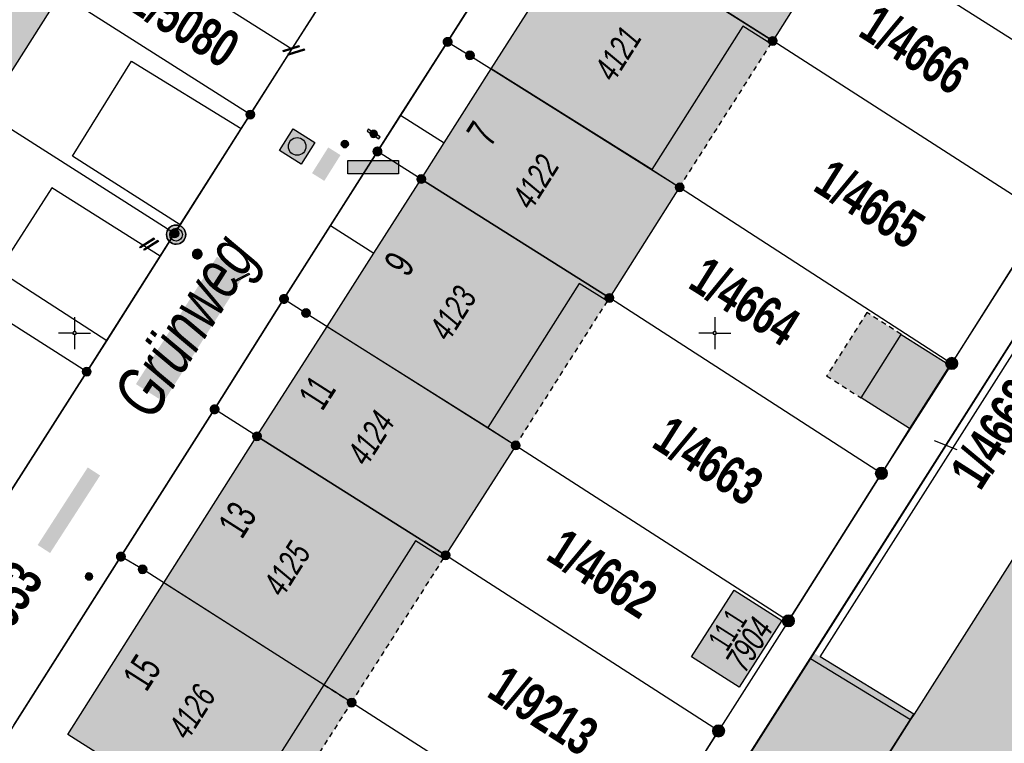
# Model space of a CAD drawing. Header units: metres. Extents: x 2695560 to 2696939, y 1260491 to 1262050.
# Tile 854 of 1005: x 2696224 to 2696262, y 1261609 to 1261637. Entities that reach past the tile are written whole.
import ezdxf

# ---------------------------------------------------------------- set-up
doc = ezdxf.new("R2010")
doc.units = ezdxf.units.M
doc.linetypes.add('AUSGEZOGEN', pattern=[0])
doc.linetypes.add('VERDECKT2_S2', pattern=[0.36, 0.2, -0.16])
for name, color, linetype in [('XR$1$AV_Flächen (EO)', 7, 'AUSGEZOGEN'), ('XR$1$AV_Gebäudeflächen (BB)', 7, 'AUSGEZOGEN'), ('XR$1$AV_Gebäudeflächen (EO)', 7, 'AUSGEZOGEN'), ('XR$1$AV_Gebäudeflächen ut.', 7, 'AUSGEZOGEN'), ('XR$1$AV_Grenzpunkte', 7, 'AUSGEZOGEN'), ('XR$1$AV_Grundstück-Nr.', 7, 'AUSGEZOGEN'), ('XR$1$AV_Haus-Nr.', 7, 'AUSGEZOGEN'), ('XR$1$AV_Hinweislinien', 7, 'AUSGEZOGEN'), ('XR$1$AV_Koordinatennetzpunkte', 7, 'AUSGEZOGEN'), ('XR$1$AV_Linien (BB)', 7, 'AUSGEZOGEN'), ('XR$1$AV_Strassennamen', 7, 'AUSGEZOGEN'), ('XR$1$AV_Versicherung-Nr.', 7, 'AUSGEZOGEN'), ('XR$1$AW_LK_Schachtdeckel', 24, 'AUSGEZOGEN'), ('XR$1$EW_LK_Knoten', 1, 'AUSGEZOGEN'), ('XR$1$GA_LK_Rohrleitungsteil', 32, 'AUSGEZOGEN'), ('XR$1$Liegenschaftsgrenzen', 7, 'AUSGEZOGEN'), ('XR$1$PFAV', 255, 'AUSGEZOGEN'), ('XR$1$PFAW', 255, 'AUSGEZOGEN'), ('XR$1$PFWA', 255, 'AUSGEZOGEN'), ('XR$1$RAEW', 8, 'AUSGEZOGEN'), ('XR$1$WA_LK_Absperrarmatur', 171, 'AUSGEZOGEN'), ('XR$1$WA_LK_Hydrant', 171, 'AUSGEZOGEN'), ('XR$1$WA_LK_Rohrleitungsteil', 171, 'AUSGEZOGEN')]:
    doc.layers.add(name, color=color, linetype=linetype)
doc.styles.add('ARIAL', font='arial.ttf')

# ---------------------------------------------------------------- blocks, each defined once
blk = doc.blocks.new('BAV15')
at = {"layer": 'XR$1$PFAV', "transparency": 33554687}
blk.add_hatch(color=7, dxfattribs=at).paths.add_polyline_path([(0.5, 0), (0.49, 0.101), (0.459, 0.197), (0.41, 0.286), (0.344, 0.362), (0.264, 0.424), (0.174, 0.469), (0.076, 0.494), (-0.025, 0.499), (-0.125, 0.484), (-0.22, 0.449), (-0.306, 0.395), (-0.379, 0.326), (-0.437, 0.243), (-0.477, 0.15), (-0.497, 0.051), (-0.497, -0.051), (-0.477, -0.15), (-0.437, -0.243), (-0.379, -0.326), (-0.306, -0.395), (-0.22, -0.449), (-0.125, -0.484), (-0.025, -0.499), (0.076, -0.494), (0.174, -0.469), (0.264, -0.424), (0.344, -0.362), (0.41, -0.286), (0.459, -0.197), (0.49, -0.101)])
at = {"color": 7, "transparency": 33554687}
for start, end in [(90, 270), (270, 90)]:
    blk.add_arc((0, 0), 0.5, start, end, dxfattribs=at)
at = {"layer": 'XR$1$PFAV', "transparency": 33554687}
blk.add_circle((0, 0), 0.5, dxfattribs=at)
blk = doc.blocks.new('BWAV20')
at = {"true_color": 0x000000, "transparency": 33554687}
blk.add_hatch(color=18, dxfattribs=at).paths.add_polyline_path([(0.167, 0), (0.163, 0.034), (0.153, 0.066), (0.137, 0.095), (0.115, 0.121), (0.088, 0.141), (0.058, 0.156), (0.025, 0.165), (-0.008, 0.166), (-0.042, 0.161), (-0.073, 0.15), (-0.102, 0.132), (-0.126, 0.109), (-0.146, 0.081), (-0.159, 0.05), (-0.166, 0.017), (-0.166, -0.017), (-0.159, -0.05), (-0.146, -0.081), (-0.126, -0.109), (-0.102, -0.132), (-0.073, -0.15), (-0.042, -0.161), (-0.008, -0.166), (0.025, -0.165), (0.058, -0.156), (0.088, -0.141), (0.115, -0.121), (0.137, -0.095), (0.153, -0.066), (0.163, -0.034)])
at = {"layer": 'XR$1$PFAV', "transparency": 33554687}
blk.add_hatch(color=7, dxfattribs=at).paths.add_polyline_path([(0.5, 0), (0.49, 0.101), (0.459, 0.197), (0.41, 0.286), (0.344, 0.362), (0.264, 0.424), (0.174, 0.469), (0.076, 0.494), (-0.025, 0.499), (-0.125, 0.484), (-0.22, 0.449), (-0.306, 0.395), (-0.379, 0.326), (-0.437, 0.243), (-0.477, 0.15), (-0.497, 0.051), (-0.497, -0.051), (-0.477, -0.15), (-0.437, -0.243), (-0.379, -0.326), (-0.306, -0.395), (-0.22, -0.449), (-0.125, -0.484), (-0.025, -0.499), (0.076, -0.494), (0.174, -0.469), (0.264, -0.424), (0.344, -0.362), (0.41, -0.286), (0.459, -0.197), (0.49, -0.101)])
blk = doc.blocks.new('BAV2041')
at = {"color": 7, "transparency": 33554687}
for p, q in [((0, 0.5), (0, 0.05)), ((-0.05, 0), (-0.5, 0)), ((0.05, 0), (0.5, 0)), ((0, -0.05), (0, -0.5))]:
    blk.add_line(p, q, dxfattribs=at)
blk.add_circle((0, 0), 0.05, dxfattribs=at)
for start, end in [(90, 270), (270, 90)]:
    blk.add_arc((0, 0), 0.05, start, end, dxfattribs=at)
blk = doc.blocks.new('BAW2087')
at = {"lineweight": 25, "true_color": 0x000000, "transparency": 33554687}
h = blk.add_hatch(color=18, dxfattribs=at)
h.paths.add_polyline_path([(-0.5, 0.5), (-0.5, -0.5), (0.5, -0.5), (0.5, 0.5)])
h.paths.add_polyline_path([(0.337, -0.069), (0.316, -0.136), (0.282, -0.196), (0.237, -0.249), (0.182, -0.292), (0.119, -0.322), (0.052, -0.34), (-0.017, -0.343), (-0.086, -0.333), (-0.151, -0.309), (-0.21, -0.272), (-0.261, -0.224), (-0.301, -0.167), (-0.328, -0.103), (-0.342, -0.035), (-0.342, 0.035), (-0.328, 0.103), (-0.301, 0.167), (-0.261, 0.224), (-0.21, 0.272), (-0.151, 0.309), (-0.086, 0.333), (-0.017, 0.343), (0.052, 0.34), (0.119, 0.322), (0.182, 0.292), (0.237, 0.249), (0.282, 0.196), (0.316, 0.136), (0.337, 0.069), (0.344, 0)], flags=16)
at = {"layer": 'XR$1$PFAW', "lineweight": 25, "transparency": 33554687}
blk.add_hatch(color=7, dxfattribs=at).paths.add_polyline_path([(0.344, 0), (0.337, 0.069), (0.316, 0.136), (0.282, 0.196), (0.237, 0.249), (0.182, 0.292), (0.119, 0.322), (0.052, 0.34), (-0.017, 0.343), (-0.086, 0.333), (-0.151, 0.309), (-0.21, 0.272), (-0.261, 0.224), (-0.301, 0.167), (-0.328, 0.103), (-0.342, 0.035), (-0.342, -0.035), (-0.328, -0.103), (-0.301, -0.167), (-0.261, -0.224), (-0.21, -0.272), (-0.151, -0.309), (-0.086, -0.333), (-0.017, -0.343), (0.052, -0.34), (0.119, -0.322), (0.182, -0.292), (0.237, -0.249), (0.282, -0.196), (0.316, -0.136), (0.337, -0.069)])
at = {"lineweight": 25, "transparency": 33554687}
for p, q in [((-0.5, 0.5, 0.993), (0.5, 0.5, 0.993)), ((-0.5, -0.5, 0.993), (-0.5, 0.5, 0.993)), ((0.5, 0.5, 0.993), (0.5, -0.5, 0.993)), ((0.5, -0.5, 0.993), (-0.5, -0.5, 0.993))]:
    blk.add_line(p, q, dxfattribs=at)
blk.add_circle((0, 0), 0.344, dxfattribs=at)
at = {"layer": 'XR$1$PFAW', "lineweight": 25, "transparency": 33554687}
blk.add_line((-0.5, 0.5), (0.5, 0.5), dxfattribs=at)
at = {"layer": 'XR$1$PFAW', "color": 31, "lineweight": 25, "transparency": 33554687}
for p, q in [((-0.5, -0.5), (-0.5, 0.5)), ((0.5, 0.5), (0.5, -0.5)), ((0.5, -0.5), (-0.5, -0.5))]:
    blk.add_line(p, q, dxfattribs=at)
at = {"layer": 'XR$1$PFAW', "lineweight": 25, "transparency": 33554687}
blk.add_circle((0, 0), 0.344, dxfattribs=at)
blk = doc.blocks.new('BWA2013')
at = {"true_color": 0x000000, "transparency": 33554687}
blk.add_hatch(color=18, dxfattribs=at).paths.add_polyline_path([(-0.291, -0.409), (0.352, 0.357), (0.291, 0.409), (-0.352, -0.357)])
at = {"transparency": 33554687}
blk.add_lwpolyline([(-0.291, -0.409), (-0.352, -0.357), (0.291, 0.409), (0.352, 0.357), (-0.291, -0.409)], close=True, dxfattribs=at)
blk = doc.blocks.new('BWA2009')
at = {"true_color": 0x000000, "transparency": 33554687}
blk.add_hatch(color=18, dxfattribs=at).paths.add_polyline_path([(0.333, 0), (0.327, 0.067), (0.306, 0.131), (0.274, 0.19), (0.23, 0.242), (0.176, 0.283), (0.116, 0.313), (0.05, 0.329), (-0.017, 0.333), (-0.084, 0.323), (-0.147, 0.299), (-0.204, 0.264), (-0.253, 0.217), (-0.291, 0.162), (-0.318, 0.1), (-0.332, 0.034), (-0.332, -0.034), (-0.318, -0.1), (-0.291, -0.162), (-0.253, -0.217), (-0.204, -0.264), (-0.147, -0.299), (-0.084, -0.323), (-0.017, -0.333), (0.05, -0.329), (0.116, -0.313), (0.176, -0.283), (0.23, -0.242), (0.274, -0.19), (0.306, -0.131), (0.327, -0.067)])
at = {"layer": 'XR$1$PFWA', "transparency": 33554687}
blk.add_hatch(color=7, dxfattribs=at).paths.add_polyline_path([(0.5, 0), (0.49, 0.101), (0.459, 0.197), (0.41, 0.286), (0.344, 0.362), (0.264, 0.424), (0.174, 0.469), (0.076, 0.494), (-0.025, 0.499), (-0.125, 0.484), (-0.22, 0.449), (-0.306, 0.395), (-0.379, 0.326), (-0.437, 0.243), (-0.477, 0.15), (-0.497, 0.051), (-0.497, -0.051), (-0.477, -0.15), (-0.437, -0.243), (-0.379, -0.326), (-0.306, -0.395), (-0.22, -0.449), (-0.125, -0.484), (-0.025, -0.499), (0.076, -0.494), (0.174, -0.469), (0.264, -0.424), (0.344, -0.362), (0.41, -0.286), (0.459, -0.197), (0.49, -0.101)])
at = {"transparency": 33554687}
blk.add_circle((0, 0), 0.333, dxfattribs=at)
for start, end in [(90, 180), (180, 270), (0, 90), (270, 0)]:
    blk.add_arc((0, 0), 0.5, start, end, dxfattribs=at)
at = {"layer": 'XR$1$PFWA', "transparency": 33554687}
blk.add_circle((0, 0), 0.5, dxfattribs=at)
blk = doc.blocks.new('BWA965')
at = {"layer": 'XR$1$PFWA', "transparency": 33554687}
blk.add_hatch(color=7, dxfattribs=at).paths.add_polyline_path([(0, 0.5), (-0.05, 0.5), (-0.1, 0.49), (-0.15, 0.48), (-0.2, 0.46), (-0.24, 0.44), (-0.29, 0.41), (-0.33, 0.38), (-0.36, 0.34), (-0.4, 0.31), (-0.42, 0.26), (-0.45, 0.22), (-0.47, 0.17), (-0.48, 0.13), (-0.49, 0.08), (-0.5, 0.03), (-0.5, -0.03), (-0.49, -0.08), (-0.48, -0.13), (-0.47, -0.17), (-0.45, -0.22), (-0.42, -0.26), (-0.4, -0.31), (-0.36, -0.34), (-0.33, -0.38), (-0.29, -0.41), (-0.24, -0.44), (-0.2, -0.46), (-0.15, -0.48), (-0.1, -0.49), (-0.05, -0.5), (0, -0.5), (0.05, -0.5), (0.1, -0.49), (0.15, -0.48), (0.2, -0.46), (0.24, -0.44), (0.29, -0.41), (0.33, -0.38), (0.36, -0.34), (0.4, -0.31), (0.42, -0.26), (0.45, -0.22), (0.47, -0.17), (0.48, -0.13), (0.49, -0.08), (0.5, -0.03), (0.5, 0.03), (0.49, 0.08), (0.48, 0.13), (0.47, 0.17), (0.45, 0.22), (0.42, 0.26), (0.4, 0.31), (0.36, 0.34), (0.33, 0.38), (0.29, 0.41), (0.24, 0.44), (0.2, 0.46), (0.15, 0.48), (0.1, 0.49), (0.05, 0.5)])
at = {"transparency": 33554687}
blk.add_line((0, 0.5), (0, -0.5), dxfattribs=at)
for start, end in [(90, 270), (270, 90)]:
    blk.add_arc((0, 0), 0.5, start, end, dxfattribs=at)
blk = doc.blocks.new('BGA2013')
at = {"transparency": 33554687}
blk.add_hatch(color=36, dxfattribs=at).paths.add_polyline_path([(-0.291, -0.409), (0.352, 0.357), (0.291, 0.409), (-0.352, -0.357)])
at = {"color": 32, "transparency": 33554687}
blk.add_lwpolyline([(-0.291, -0.409), (-0.352, -0.357), (0.291, 0.409), (0.352, 0.357), (-0.291, -0.409)], close=True, dxfattribs=at)
blk = doc.blocks.new('BEW957')
at = {"layer": 'XR$1$RAEW', "transparency": 33554687}
blk.add_hatch(color=1, dxfattribs=at).paths.add_polyline_path([(-0.5, 0), (-0.5, -0.05), (-0.49, -0.1), (-0.48, -0.15), (-0.46, -0.2), (-0.44, -0.24), (-0.41, -0.29), (-0.38, -0.33), (-0.34, -0.36), (-0.31, -0.4), (-0.26, -0.42), (-0.22, -0.45), (-0.17, -0.47), (-0.13, -0.48), (-0.08, -0.49), (-0.03, -0.5), (0.03, -0.5), (0.08, -0.49), (0.13, -0.48), (0.17, -0.47), (0.22, -0.45), (0.26, -0.42), (0.31, -0.4), (0.34, -0.36), (0.38, -0.33), (0.41, -0.29), (0.44, -0.24), (0.46, -0.2), (0.48, -0.15), (0.49, -0.1), (0.5, -0.05), (0.5, 0), (0.5, 0.05), (0.49, 0.1), (0.48, 0.15), (0.46, 0.2), (0.44, 0.24), (0.41, 0.29), (0.38, 0.33), (0.34, 0.36), (0.31, 0.4), (0.26, 0.42), (0.22, 0.45), (0.17, 0.47), (0.13, 0.48), (0.08, 0.49), (0.03, 0.5), (-0.03, 0.5), (-0.08, 0.49), (-0.13, 0.48), (-0.17, 0.47), (-0.22, 0.45), (-0.26, 0.42), (-0.31, 0.4), (-0.34, 0.36), (-0.38, 0.33), (-0.41, 0.29), (-0.44, 0.24), (-0.46, 0.2), (-0.48, 0.15), (-0.49, 0.1), (-0.5, 0.05)])
at = {"color": 1, "transparency": 33554687}
for start, end in [(90, 180), (180, 270), (0, 90), (270, 0)]:
    blk.add_arc((0, 0), 0.5, start, end, dxfattribs=at)
at = {"layer": 'XR$1$RAEW', "color": 1, "transparency": 33554687}
blk.add_circle((0, 0), 0.5, dxfattribs=at)
blk = doc.blocks.new('BEWG5')
at = {"transparency": 33554687}
blk.add_hatch(color=1, dxfattribs=at).paths.add_polyline_path([(-0.083375, -0.5), (0.083375, -0.5), (0.083375, 0.5), (-0.083375, 0.5)])
at = {"color": 1, "transparency": 33554687}
blk.add_lwpolyline([(-0.083375, -0.5), (0.083375, -0.5), (0.083375, 0.5), (-0.083375, 0.5), (-0.083375, -0.5)], close=True, dxfattribs=at)

msp = doc.modelspace()

# ---------------------------------------------------------------- hatches: boundary and pattern name
at = {"transparency": 33554687}
for points in [[(2696235.245, 1261631.052), (2696235.724, 1261630.751), (2696236.357, 1261631.758), (2696235.878, 1261632.059)], [(2696236.638, 1261631.542), (2696236.638, 1261631.025), (2696238.616, 1261631.025), (2696238.616, 1261631.542)], [(2696228.367, 1261622.814), (2696229.449, 1261622.126), (2696232.613, 1261627.1), (2696231.531, 1261627.788)], [(2696224.531, 1261616.531), (2696225.015, 1261616.218), (2696226.969, 1261619.247), (2696226.485, 1261619.56)]]:
    msp.add_hatch(color=7, dxfattribs=at).paths.add_polyline_path(points)
at = {"layer": 'XR$1$AV_Gebäudeflächen (BB)', "true_color": 0xd2d2d2, "transparency": 33554687}
for points in [[(2696248.616, 1261645.158), (2696245.9, 1261640.88), (2696253.24, 1261636.22), (2696255.94, 1261640.5)], [(2696215.521, 1261637.831), (2696222.472, 1261633.411), (2696225.418, 1261638.053), (2696218.47, 1261642.472), (2696218.363, 1261642.333)], [(2696253.24, 1261636.22), (2696245.9, 1261640.88), (2696242.245, 1261635.125), (2696248.51, 1261631.193), (2696252.067, 1261636.799), (2696253.165, 1261636.102)], [(2696256.505, 1261554.272), (2696259.088, 1261558.32), (2696258.962, 1261558.401), (2696260.428, 1261560.7), (2696266.226, 1261557), (2696273.261, 1261568.054), (2696276.791, 1261565.807), (2696281.072, 1261572.973), (2696282.557, 1261572.086), (2696286.848, 1261579.243), (2696288.459, 1261578.277), (2696294.224, 1261587.315), (2696296.441, 1261585.901), (2696300.829, 1261592.783), (2696298.572, 1261594.146), (2696304.006, 1261603.138), (2696304.855, 1261602.625), (2696308.37, 1261608.209), (2696304.07, 1261610.93), (2696303.995, 1261610.812), (2696301.469, 1261612.41), (2696305.147, 1261618.223), (2696276.063, 1261636.742), (2696275.876, 1261636.861), (2696258.754, 1261609.929), (2696258.62, 1261609.718), (2696248.152, 1261593.253), (2696236.937, 1261575.613), (2696255.073, 1261564.067), (2696253.613, 1261561.772), (2696253.486, 1261561.853), (2696250.962, 1261557.817)], [(2696240.407, 1261632.232), (2696239.51, 1261630.82), (2696246.86, 1261626.18), (2696249.6, 1261630.5), (2696248.51, 1261631.193), (2696242.245, 1261635.125)], [(2696235.835, 1261625.069), (2696242.105, 1261621.114), (2696245.681, 1261626.749), (2696246.779, 1261626.053), (2696246.86, 1261626.18), (2696239.51, 1261630.82), (2696237.661, 1261627.926)], [(2696233.095, 1261620.78), (2696240.46, 1261616.13), (2696243.2, 1261620.42), (2696242.105, 1261621.114), (2696235.835, 1261625.069)], [(2696260.148, 1261623.556), (2696258.258, 1261624.758), (2696256.684, 1261622.282), (2696258.574, 1261621.08)], [(2696229.462, 1261615.049), (2696235.708, 1261611.069), (2696239.281, 1261616.7), (2696240.379, 1261616.003), (2696240.46, 1261616.13), (2696233.095, 1261620.78)], [(2696235.708, 1261611.069), (2696229.462, 1261615.049), (2696225.711, 1261609.132), (2696231.954, 1261605.155)], [(2696250.068, 1261612.159), (2696251.923, 1261610.976), (2696253.587, 1261613.586), (2696251.732, 1261614.769)]]:
    msp.add_hatch(color=254, dxfattribs=at).paths.add_polyline_path(points)
at = {"layer": 'XR$1$AV_Gebäudeflächen (EO)', "true_color": 0xebebeb, "transparency": 33554687}
for points in [[(2696249.6, 1261630.5), (2696253.165, 1261636.102), (2696252.067, 1261636.799), (2696248.51, 1261631.193)], [(2696243.2, 1261620.42), (2696246.779, 1261626.053), (2696245.681, 1261626.749), (2696242.105, 1261621.114)], [(2696256.684, 1261622.282), (2696258.258, 1261624.758), (2696256.916, 1261625.611), (2696255.342, 1261623.135)], [(2696236.79, 1261610.38), (2696240.379, 1261616.003), (2696239.281, 1261616.7), (2696235.708, 1261611.069)], [(2696233.038, 1261604.482), (2696236.79, 1261610.38), (2696235.708, 1261611.069), (2696231.954, 1261605.155)]]:
    msp.add_hatch(color=7, dxfattribs=at).paths.add_polyline_path(points)
at = {"layer": 'XR$1$AV_Gebäudeflächen ut.', "true_color": 0xf5f5f5, "transparency": 33554687}
msp.add_hatch(color=7, dxfattribs=at).paths.add_polyline_path([(2696255.092, 1261612.161), (2696254.841, 1261612.314), (2696254.707, 1261612.103), (2696251.628, 1261607.258), (2696250.562, 1261607.94), (2696232.245, 1261579.295), (2696237.245, 1261576.098), (2696258.75, 1261609.931)])

# ---------------------------------------------------------------- linework, layer by layer
at = {"color": 24, "lineweight": -3, "transparency": 33554687}
msp.add_lwpolyline([(2696236.638, 1261631.542), (2696238.616, 1261631.542), (2696238.616, 1261631.025), (2696236.638, 1261631.025), (2696236.638, 1261631.542)], close=True, dxfattribs=at)
at = {"layer": 'XR$1$AV_Flächen (EO)', "color": 7, "linetype": 'VERDECKT2_S2', "transparency": 33554687}
for p, q in [((2696249.6, 1261630.5), (2696253.165, 1261636.102)), ((2696243.2, 1261620.42), (2696246.779, 1261626.053)), ((2696236.79, 1261610.38), (2696240.379, 1261616.003)), ((2696235.708, 1261611.069), (2696236.79, 1261610.38))]:
    msp.add_line(p, q, dxfattribs=at)
at = {"layer": 'XR$1$AV_Flächen (EO)', "color": 7, "linetype": 'AUSGEZOGEN', "transparency": 33554687}
for p, q in [((2696256.684, 1261622.282), (2696258.258, 1261624.758)), ((2696254.707, 1261612.103), (2696251.628, 1261607.258)), ((2696254.841, 1261612.314), (2696254.707, 1261612.103))]:
    msp.add_line(p, q, dxfattribs=at)
msp.add_lwpolyline([(2696258.75, 1261609.931), (2696255.092, 1261612.161), (2696272.062, 1261638.882), (2696271.815, 1261639.035), (2696254.707, 1261612.103), (2696258.62, 1261609.718), (2696258.75, 1261609.931)], close=True, dxfattribs=at)
for points in [[(2696253.165, 1261636.102), (2696252.067, 1261636.799), (2696248.51, 1261631.193), (2696249.6, 1261630.5)], [(2696246.779, 1261626.053), (2696245.681, 1261626.749), (2696242.105, 1261621.114), (2696243.2, 1261620.42)], [(2696240.379, 1261616.003), (2696239.281, 1261616.7), (2696235.708, 1261611.069)], [(2696237.245, 1261576.098), (2696258.75, 1261609.931), (2696255.092, 1261612.161)], [(2696235.708, 1261611.069), (2696231.954, 1261605.155), (2696233.038, 1261604.482)]]:
    msp.add_lwpolyline(points, dxfattribs=at)
at = {"layer": 'XR$1$AV_Flächen (EO)', "color": 7, "linetype": 'VERDECKT2_S2', "transparency": 33554687}
for points in [[(2696258.258, 1261624.758), (2696256.916, 1261625.611), (2696255.342, 1261623.135), (2696256.684, 1261622.282)], [(2696233.038, 1261604.482), (2696236.79, 1261610.38), (2696235.708, 1261611.069)]]:
    msp.add_lwpolyline(points, dxfattribs=at)
at = {"layer": 'XR$1$AV_Hinweislinien', "color": 7, "linetype": 'AUSGEZOGEN', "transparency": 33554687}
msp.add_line((2696260.443, 1261620.254), (2696259.559, 1261620.604), dxfattribs=at)
at = {"layer": 'XR$1$AV_Linien (BB)', "color": 7, "linetype": 'AUSGEZOGEN', "transparency": 33554687}
for p, q in [((2696237.67, 1261640.96), (2696234.46, 1261635.906)), ((2696242.245, 1261635.125), (2696245.9, 1261640.88)), ((2696245.9, 1261640.88), (2696253.24, 1261636.22)), ((2696255.94, 1261640.5), (2696253.24, 1261636.22)), ((2696225.418, 1261638.053), (2696222.472, 1261633.411)), ((2696240.407, 1261632.232), (2696242.245, 1261635.125)), ((2696248.51, 1261631.193), (2696242.245, 1261635.125)), ((2696238.705, 1261633.313), (2696240.407, 1261632.232)), ((2696232.483, 1261632.794), (2696230.096, 1261629.039)), ((2696239.51, 1261630.82), (2696240.407, 1261632.232)), ((2696237.661, 1261627.926), (2696239.51, 1261630.82)), ((2696239.51, 1261630.82), (2696246.86, 1261626.18)), ((2696235.968, 1261629.008), (2696237.661, 1261627.926)), ((2696229.316, 1261627.812), (2696227.228, 1261624.524)), ((2696235.835, 1261625.069), (2696237.661, 1261627.926)), ((2696233.095, 1261620.78), (2696235.835, 1261625.069)), ((2696235.835, 1261625.069), (2696242.105, 1261621.114)), ((2696260.148, 1261623.556), (2696258.574, 1261621.08)), ((2696258.574, 1261621.08), (2696256.684, 1261622.282)), ((2696229.462, 1261615.049), (2696233.095, 1261620.78)), ((2696233.095, 1261620.78), (2696240.46, 1261616.13)), ((2696235.708, 1261611.069), (2696229.462, 1261615.049)), ((2696258.62, 1261609.718), (2696248.152, 1261593.253))]:
    msp.add_line(p, q, dxfattribs=at)
for points in [[(2696238.705, 1261633.313), (2696240.54, 1261636.18), (2696244.17, 1261641.92), (2696246.92, 1261646.24), (2696252.02, 1261654.25)], [(2696228.336, 1261642.625), (2696228.91, 1261643.528), (2696231.864, 1261641.631), (2696230.841, 1261640.03), (2696231.21, 1261637.97), (2696234.46, 1261635.906)], [(2696260.148, 1261623.556), (2696260.23, 1261623.62), (2696263.88, 1261629.38), (2696266.63, 1261633.72), (2696270.522, 1261639.836), (2696273.07, 1261643.84)], [(2696253.24, 1261636.22), (2696253.165, 1261636.102), (2696252.067, 1261636.799), (2696248.51, 1261631.193)], [(2696275.876, 1261636.861), (2696258.754, 1261609.929), (2696258.62, 1261609.718)], [(2696234.46, 1261635.906), (2696232.83, 1261633.34), (2696232.483, 1261632.794)], [(2696230.096, 1261629.039), (2696225.894, 1261631.718), (2696228.198, 1261635.431), (2696232.483, 1261632.794)], [(2696235.968, 1261629.008), (2696237.8, 1261631.9), (2696238.705, 1261633.313)], [(2696248.51, 1261631.193), (2696249.6, 1261630.5), (2696246.86, 1261626.18)], [(2696229.316, 1261627.812), (2696225.078, 1261630.477), (2696223.005, 1261627.251), (2696224.316, 1261626.405), (2696227.228, 1261624.524)], [(2696223.595, 1261609.498), (2696227.781, 1261616.078), (2696231.44, 1261621.83), (2696234.15, 1261626.14), (2696235.968, 1261629.008)], [(2696230.096, 1261629.039), (2696229.88, 1261628.7), (2696229.316, 1261627.812)], [(2696246.86, 1261626.18), (2696246.779, 1261626.053), (2696245.681, 1261626.749), (2696242.105, 1261621.114)], [(2696256.684, 1261622.282), (2696258.258, 1261624.758), (2696260.148, 1261623.556)], [(2696227.228, 1261624.524), (2696226.45, 1261623.3), (2696223.5, 1261618.66), (2696218.75, 1261611.18), (2696215.28, 1261610.38), (2696203.024, 1261618.068)], [(2696242.105, 1261621.114), (2696243.2, 1261620.42), (2696240.46, 1261616.13)], [(2696258.574, 1261621.08), (2696257.48, 1261619.33), (2696253.85, 1261613.57), (2696251.12, 1261609.27), (2696247.46, 1261603.53)], [(2696240.46, 1261616.13), (2696240.379, 1261616.003), (2696239.281, 1261616.7), (2696235.708, 1261611.069)], [(2696235.708, 1261611.069), (2696231.954, 1261605.155), (2696225.711, 1261609.132), (2696229.462, 1261615.049)], [(2696244.411, 1261595.629), (2696248.72, 1261602.72), (2696254.707, 1261612.103), (2696258.62, 1261609.718)]]:
    msp.add_lwpolyline(points, dxfattribs=at)
msp.add_lwpolyline([(2696250.068, 1261612.159), (2696251.732, 1261614.769), (2696253.587, 1261613.586), (2696251.923, 1261610.976), (2696250.068, 1261612.159)], close=True, dxfattribs=at)
at = {"layer": 'XR$1$Liegenschaftsgrenzen', "color": 7, "linetype": 'AUSGEZOGEN', "transparency": 33554687}
for p, q in [((2696244.17, 1261641.92), (2696240.54, 1261636.18)), ((2696232.83, 1261633.34), (2696237.67, 1261640.96)), ((2696240.54, 1261636.18), (2696237.8, 1261631.9)), ((2696229.88, 1261628.7), (2696232.83, 1261633.34)), ((2696237.8, 1261631.9), (2696234.15, 1261626.14)), ((2696260.23, 1261623.62), (2696263.88, 1261629.38)), ((2696226.45, 1261623.3), (2696229.88, 1261628.7)), ((2696234.15, 1261626.14), (2696231.44, 1261621.83)), ((2696260.23, 1261623.62), (2696257.48, 1261619.33)), ((2696223.5, 1261618.66), (2696226.45, 1261623.3)), ((2696231.44, 1261621.83), (2696227.781, 1261616.078)), ((2696253.85, 1261613.57), (2696257.48, 1261619.33)), ((2696253.85, 1261613.57), (2696251.12, 1261609.27)), ((2696247.46, 1261603.53), (2696251.12, 1261609.27))]:
    msp.add_line(p, q, dxfattribs=at)
for points in [[(2696246.92, 1261646.24), (2696247.78, 1261645.69), (2696255.94, 1261640.5), (2696266.63, 1261633.72)], [(2696232.83, 1261633.34), (2696225.418, 1261638.053), (2696215.696, 1261644.236), (2696212.89, 1261646.02)], [(2696274.34, 1261643.02), (2696248.72, 1261602.72), (2696247.46, 1261603.53)], [(2696263.88, 1261629.38), (2696253.24, 1261636.22), (2696245.9, 1261640.88), (2696244.17, 1261641.92)], [(2696229.88, 1261628.7), (2696222.472, 1261633.411), (2696215.521, 1261637.831), (2696211.23, 1261640.56)], [(2696240.54, 1261636.18), (2696241.41, 1261635.65), (2696249.6, 1261630.5), (2696260.23, 1261623.62)], [(2696226.45, 1261623.3), (2696219.032, 1261628.013), (2696212.071, 1261632.436), (2696207.91, 1261635.08)], [(2696257.48, 1261619.33), (2696246.86, 1261626.18), (2696239.51, 1261630.82), (2696237.8, 1261631.9)], [(2696227.781, 1261616.078), (2696219.76, 1261603.47), (2696195.66, 1261618.51), (2696175.75, 1261631)], [(2696234.15, 1261626.14), (2696235.01, 1261625.59), (2696243.2, 1261620.42), (2696253.85, 1261613.57)], [(2696251.12, 1261609.27), (2696240.46, 1261616.13), (2696233.095, 1261620.78), (2696231.44, 1261621.83)], [(2696246.778, 1261603.968), (2696236.79, 1261610.38), (2696228.626, 1261615.582), (2696227.781, 1261616.078)]]:
    msp.add_lwpolyline(points, dxfattribs=at)

# ---------------------------------------------------------------- block references
at = {"layer": 'XR$1$AV_Grenzpunkte', "color": 7, "linetype": 'AUSGEZOGEN', "lineweight": -3, "transparency": 33554687}
for name, p, xscale, yscale in [('BWAV20', (2696240.54, 1261636.18), 0.3899999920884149, 0.3899999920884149), ('BAV15', (2696253.24, 1261636.22), 0.3249999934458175, 0.3249999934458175), ('BAV15', (2696241.41, 1261635.65), 0.3249999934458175, 0.3249999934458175), ('BAV15', (2696232.83, 1261633.34), 0.3249999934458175, 0.3249999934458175), ('BWAV20', (2696237.8, 1261631.9), 0.3899999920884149, 0.3899999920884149), ('BAV15', (2696239.51, 1261630.82), 0.3249999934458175, 0.3249999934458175), ('BAV15', (2696249.6, 1261630.5), 0.3249999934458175, 0.3249999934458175), ('BAV15', (2696229.88, 1261628.7), 0.3249999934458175, 0.3249999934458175), ('BWAV20', (2696234.15, 1261626.14), 0.3899999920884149, 0.3899999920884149), ('BAV15', (2696246.86, 1261626.18), 0.3249999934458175, 0.3249999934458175), ('BAV15', (2696235.01, 1261625.59), 0.3249999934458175, 0.3249999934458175), ('BAV15', (2696260.23, 1261623.62), 0.4549999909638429, 0.4549999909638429), ('BAV15', (2696226.45, 1261623.3), 0.3249999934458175, 0.3249999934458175), ('BWAV20', (2696231.44, 1261621.83), 0.3899999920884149, 0.3899999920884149), ('BAV15', (2696233.095, 1261620.78), 0.3249999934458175, 0.3249999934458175), ('BAV15', (2696243.2, 1261620.42), 0.3249999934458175, 0.3249999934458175), ('BAV15', (2696257.48, 1261619.33), 0.4549999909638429, 0.4549999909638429), ('BWAV20', (2696227.781, 1261616.078), 0.3899999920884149, 0.3899999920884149), ('BAV15', (2696240.46, 1261616.13), 0.3249999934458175, 0.3249999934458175), ('BAV15', (2696228.626, 1261615.582), 0.3249999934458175, 0.3249999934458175), ('BAV15', (2696253.85, 1261613.57), 0.4549999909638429, 0.4549999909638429), ('BAV15', (2696236.79, 1261610.38), 0.3249999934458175, 0.3249999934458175), ('BAV15', (2696251.12, 1261609.27), 0.4549999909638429, 0.4549999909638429)]:
    msp.add_blockref(name, p, dxfattribs=dict(at, xscale=xscale, yscale=yscale))
at = {"layer": 'XR$1$AV_Koordinatennetzpunkte', "color": 7, "linetype": 'AUSGEZOGEN', "lineweight": -3, "transparency": 33554687, "xscale": 1.25, "yscale": 1.25}
for p in [(2696225.97, 1261624.81), (2696250.97, 1261624.81)]:
    msp.add_blockref('BAV2041', p, dxfattribs=at)
at = {"layer": 'XR$1$AW_LK_Schachtdeckel', "color": 24, "linetype": 'AUSGEZOGEN', "lineweight": -3, "transparency": 33554687, "rotation": 57.63908385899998}
msp.add_blockref('BAW2087', (2696234.664, 1261632.096), dxfattribs=at)
at = {"layer": 'XR$1$EW_LK_Knoten', "color": 1, "linetype": 'AUSGEZOGEN', "lineweight": -3, "transparency": 33554687, "xscale": 0.5499999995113, "yscale": 0.5499999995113, "rotation": 237.249}
msp.add_blockref('BEWG5', (2696237.65, 1261632.586), dxfattribs=at)
at = {"layer": 'XR$1$EW_LK_Knoten', "color": 1, "linetype": 'AUSGEZOGEN', "lineweight": -3, "transparency": 33554687, "xscale": 0.2749999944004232, "yscale": 0.2749999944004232}
for p in [(2696237.65, 1261632.586), (2696236.526, 1261632.187), (2696226.532, 1261615.303)]:
    msp.add_blockref('BEW957', p, dxfattribs=at)
at = {"layer": 'XR$1$GA_LK_Rohrleitungsteil', "color": 32, "linetype": 'AUSGEZOGEN', "lineweight": -3, "transparency": 33554687}
for p, xscale, yscale, rotation in [((2696234.431, 1261635.911), 0.6499999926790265, 0.6499999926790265, 147.5450999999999), ((2696234.629, 1261635.784), 0.6499999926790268, 0.6499999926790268, 147.5432999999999)]:
    msp.add_blockref('BGA2013', p, dxfattribs=dict(at, xscale=xscale, yscale=yscale, rotation=rotation))
at = {"layer": 'XR$1$WA_LK_Absperrarmatur', "color": 171, "linetype": 'AUSGEZOGEN', "lineweight": -3, "transparency": 33554687, "xscale": 0.3749999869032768, "yscale": 0.3749999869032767, "rotation": 56.680908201}
msp.add_blockref('BWA965', (2696230.765, 1261627.891), dxfattribs=at)
at = {"layer": 'XR$1$WA_LK_Hydrant', "color": 171, "linetype": 'AUSGEZOGEN', "lineweight": -3, "transparency": 33554687, "xscale": 0.7499999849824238, "yscale": 0.7499999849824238, "rotation": 146.99554443}
msp.add_blockref('BWA2009', (2696229.936, 1261628.653), dxfattribs=at)
at = {"layer": 'XR$1$WA_LK_Rohrleitungsteil', "color": 171, "linetype": 'AUSGEZOGEN', "lineweight": -3, "transparency": 33554687}
for p, xscale, yscale, rotation in [((2696228.806, 1261628.33), 0.6499999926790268, 0.6499999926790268, 342), ((2696228.964, 1261628.236), 0.649999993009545, 0.6499999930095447, 342), ((2696232.5, 1261626.973), 0.649999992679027, 0.649999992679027, 337.06115937)]:
    msp.add_blockref('BWA2013', p, dxfattribs=dict(at, xscale=xscale, yscale=yscale, rotation=rotation))

# ---------------------------------------------------------------- texts
at = {"layer": 'XR$1$AV_Grundstück-Nr.', "color": 7, "transparency": 33554687, "char_height": 1.48491, "attachment_point": 5, "style": 'ARIAL'}
for s, insert, width, rotation in [('\\A1;{\\fArial|i0|b1;\\H1.484908;\\W0.700000;\\C7;1/5080}\\P', (2696230.263, 1261636.902), 4.98214, 327.6972), ('\\A1;{\\fArial|i0|b1;\\H1.484908;\\W0.700000;\\C7;1/4666}\\P', (2696258.779, 1261635.859), 4.98214, 327.4389), ('\\A1;{\\fArial|i0|b1;\\H1.484908;\\W0.700000;\\C7;1/4665}\\P', (2696257.017, 1261629.83), 4.98214, 327.7089), ('\\A1;{\\fArial|i0|b1;\\H1.484908;\\W0.700000;\\C7;1/4664}\\P', (2696252.138, 1261626.037), 4.98214, 327.897), ('\\A1;{\\fArial|i0|b1;\\H1.484908;\\W0.700000;\\C7;1/4668}\\P', (2696261.929, 1261620.869), 4.98214, 57.5064), ('\\A1;{\\fArial|i0|b1;\\H1.484908;\\W0.700000;\\C7;1/4663}\\P', (2696250.714, 1261619.806), 4.98214, 327.5091), ('\\A1;{\\fArial|i0|b1;\\H1.484908;\\W0.700000;\\C7;1/4662}\\P', (2696246.581, 1261615.403), 4.98214, 327.3642), ('\\A1;{\\fArial|i0|b1;\\H1.484908;\\W0.700000;\\C7;1/4653}\\P', (2696222.994, 1261613.739), 4.98214, 57.5361), ('\\A1;{\\fArial|i0|b1;\\H1.484908;\\W0.700000;\\C7;1/9213}\\P', (2696244.276, 1261610.052), 4.97324, 327.3012)]:
    msp.add_mtext(s, dxfattribs=dict(at, insert=insert, width=width, rotation=rotation))
at = {"layer": 'XR$1$AV_Haus-Nr.', "color": 7, "transparency": 33554687, "attachment_point": 2, "style": 'ARIAL'}
for s, insert, char_height, width, rotation in [('\\W0.68;7', (2696241.392, 1261632.909), 1.1621, 1.02516, 57.5766), ('\\W0.68;9', (2696238.162, 1261627.83), 1.1621, 1.02516, 57.4236), ('\\W0.58;11', (2696234.953, 1261622.799), 1.1621, 1.50373, 57.4245), ('\\W0.64;13', (2696231.834, 1261617.833), 1.1621, 1.59081, 57.6279), ('\\W0.60;11.1', (2696251.08, 1261613.47), 0.92968, 1.93056, 57.4803), ('\\W0.64;15', (2696228.107, 1261611.87), 1.1621, 1.59081, 57.6279)]:
    msp.add_mtext(s, dxfattribs=dict(at, insert=insert, char_height=char_height, width=width, rotation=rotation))
at = {"layer": 'XR$1$AV_Strassennamen', "color": 7, "transparency": 33554687, "insert": (2696230.498, 1261624.952), "char_height": 1.93684, "width": 8.4085, "attachment_point": 5, "rotation": 57.537, "style": 'ARIAL'}
msp.add_mtext('\\A1;{\\fArial|i1|b0;\\H1.936838;\\W0.700000;\\C7;Grünweg}\\P', dxfattribs=at)
at = {"layer": 'XR$1$AV_Versicherung-Nr.', "color": 7, "transparency": 33554687, "char_height": 0.96842, "attachment_point": 5, "style": 'ARIAL'}
for s, insert, width, rotation in [('\\A1;{\\fArial|i1|b0;\\H0.968418;\\W0.700000;\\C7;4121}\\P', (2696247.186, 1261635.722), 2.44855, 57.5991), ('\\A1;{\\fArial|i1|b0;\\H0.968418;\\W0.700000;\\C7;4122}\\P', (2696243.97, 1261630.723), 2.45636, 57.6153), ('\\A1;{\\fArial|i1|b0;\\H0.968418;\\W0.700000;\\C7;4123}\\P', (2696240.744, 1261625.586), 2.45636, 57.5982), ('\\A1;{\\fArial|i1|b0;\\H0.968418;\\W0.700000;\\C7;4124}\\P', (2696237.538, 1261620.714), 2.45636, 57.4344), ('\\A1;{\\fArial|i1|b0;\\H0.968418;\\W0.700000;\\C7;4125}\\P', (2696234.263, 1261615.601), 2.45636, 57.5982), ('\\A1;{\\fArial|i1|b0;\\H0.968418;\\W0.700000;\\C7;7904}\\P', (2696252.319, 1261612.644), 2.46457, 57.4803), ('\\A1;{\\fArial|i1|b0;\\H0.968418;\\W0.700000;\\C7;4126}\\P', (2696230.56, 1261610.021), 2.45636, 57.5991)]:
    msp.add_mtext(s, dxfattribs=dict(at, insert=insert, width=width, rotation=rotation))

doc.saveas('drawing.dxf')
